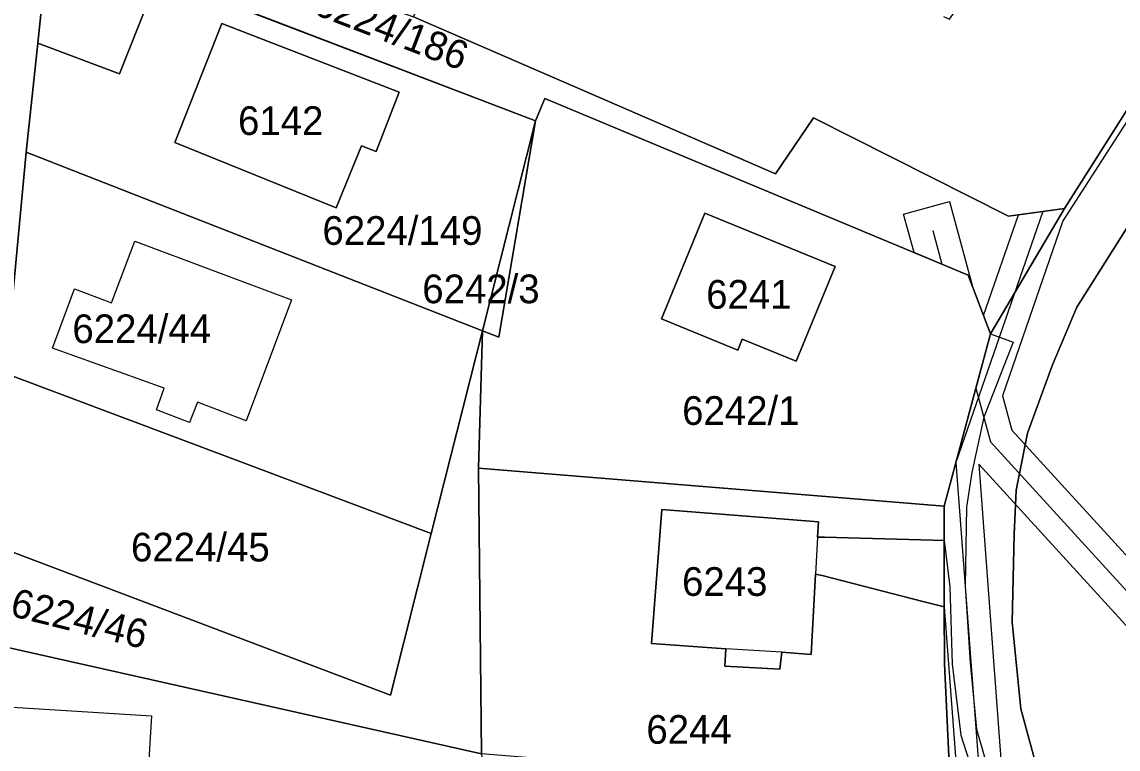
# Model space of a CAD drawing. Extents: x -266199 to -261993, y -1239047 to -1235108.
# Drawn here: x -263924.1 to -263847.7, y -1236575.5 to -1236524.8 of the extents above; entities that cross this region are included whole.
import ezdxf

# ---------------------------------------------------------------- set-up
doc = ezdxf.new("R2010")
doc.units = 0
for name, color, linetype in [('body_kn', 7, 'Continuous'), ('kladpar_druhypozemkov', 7, 'Continuous'), ('kladpar_hranice', 7, 'Continuous'), ('kladpar_parcelnecisla', 7, 'Continuous'), ('kladpar_plochy', 7, 'Continuous'), ('tarchy_linie', 7, 'Continuous'), ('zappar_hrandruhpozemk', 7, 'Continuous')]:
    doc.layers.add(name, color=color, linetype=linetype)

msp = doc.modelspace()

# ---------------------------------------------------------------- linework, layer by layer
at = {"layer": 'body_kn'}
for p, q in [((-263910.21, -1236524.92), (-263910.21, -1236524.92)), ((-263910.21, -1236524.92), (-263910.21, -1236524.92)), ((-263923.04, -1236526.27), (-263923.04, -1236526.27)), ((-263923.04, -1236526.27), (-263923.04, -1236526.27)), ((-263917.34, -1236528.41), (-263917.34, -1236528.41)), ((-263897.85, -1236529.69), (-263897.85, -1236529.69)), ((-263887.7, -1236530.13), (-263887.7, -1236530.13)), ((-263888.35, -1236531.7), (-263888.35, -1236531.7)), ((-263888.35, -1236531.7), (-263888.35, -1236531.7)), ((-263868.97, -1236531.48), (-263868.97, -1236531.48)), ((-263913.48, -1236533.21), (-263913.48, -1236533.21)), ((-263900.48, -1236533.43), (-263900.48, -1236533.43)), ((-263923.84, -1236533.87), (-263923.84, -1236533.87)), ((-263923.84, -1236533.87), (-263923.84, -1236533.87)), ((-263899.45, -1236533.83), (-263899.45, -1236533.83)), ((-263871.62, -1236535.38), (-263871.62, -1236535.38)), ((-263859.5, -1236537.32), (-263859.5, -1236537.32)), ((-263902.25, -1236537.77), (-263902.25, -1236537.77)), ((-263876.54, -1236538.14), (-263876.54, -1236538.14)), ((-263876.54, -1236538.14), (-263876.54, -1236538.14)), ((-263852.98, -1236538.01), (-263852.98, -1236538.01)), ((-263852.98, -1236538.01), (-263852.98, -1236538.01)), ((-263851.48, -1236537.8), (-263851.48, -1236537.8)), ((-263862.69, -1236538.19), (-263862.69, -1236538.19)), ((-263855.37, -1236538.34), (-263855.37, -1236538.34)), ((-263854.69, -1236538.25), (-263854.69, -1236538.25)), ((-263851.58, -1236538.66), (-263851.58, -1236538.66)), ((-263860.66, -1236539.35), (-263860.66, -1236539.35)), ((-263916.28, -1236540.09), (-263916.28, -1236540.09)), ((-263916.28, -1236540.09), (-263916.28, -1236540.09)), ((-263861.95, -1236540.88), (-263861.95, -1236540.88)), ((-263861.95, -1236540.88), (-263861.95, -1236540.88)), ((-263867.47, -1236541.86), (-263867.47, -1236541.86)), ((-263860.02, -1236541.69), (-263860.02, -1236541.69)), ((-263858.18, -1236542.46), (-263858.18, -1236542.46)), ((-263920.48, -1236543.41), (-263920.48, -1236543.41)), ((-263857.88, -1236543.24), (-263857.88, -1236543.24)), ((-263905.36, -1236544.17), (-263905.36, -1236544.17)), ((-263917.89, -1236544.39), (-263917.89, -1236544.39)), ((-263850.62, -1236544.68), (-263850.62, -1236544.68)), ((-263850.62, -1236544.68), (-263850.62, -1236544.68)), ((-263879.56, -1236545.49), (-263879.56, -1236545.49)), ((-263857.12, -1236545.26), (-263857.12, -1236545.26)), ((-263892.05, -1236546.34), (-263892.05, -1236546.34)), ((-263892.05, -1236546.34), (-263892.05, -1236546.34)), ((-263856.64, -1236546.54), (-263856.64, -1236546.54)), ((-263856.64, -1236546.54), (-263856.64, -1236546.54)), ((-263890.9, -1236546.78), (-263890.9, -1236546.78)), ((-263890.9, -1236546.78), (-263890.9, -1236546.78)), ((-263873.93, -1236546.91), (-263873.93, -1236546.91)), ((-263855.05, -1236547.13), (-263855.05, -1236547.13)), ((-263922.02, -1236547.54), (-263922.02, -1236547.54)), ((-263874.24, -1236547.68), (-263874.24, -1236547.68)), ((-263870.18, -1236548.45), (-263870.18, -1236548.45)), ((-263852.32, -1236548.7), (-263852.32, -1236548.7)), ((-263914.22, -1236550.32), (-263914.22, -1236550.32)), ((-263857.66, -1236550.33), (-263857.66, -1236550.33)), ((-263857.66, -1236550.33), (-263857.66, -1236550.33)), ((-263855.8, -1236550.86), (-263855.8, -1236550.86)), ((-263914.76, -1236551.85), (-263914.76, -1236551.85)), ((-263911.91, -1236551.31), (-263911.91, -1236551.31)), ((-263908.51, -1236552.6), (-263908.51, -1236552.6)), ((-263857.09, -1236552.35), (-263857.09, -1236552.35)), ((-263912.45, -1236552.73), (-263912.45, -1236552.73)), ((-263855.14, -1236553.26), (-263855.14, -1236553.26)), ((-263856.63, -1236554.08), (-263856.63, -1236554.08)), ((-263854.05, -1236553.46), (-263854.05, -1236553.46)), ((-263909.62, -1236555.19), (-263909.62, -1236555.19)), ((-263859.04, -1236555.51), (-263859.04, -1236555.51)), ((-263857.45, -1236555.63), (-263857.45, -1236555.63)), ((-263892.31, -1236555.91), (-263892.31, -1236555.91)), ((-263892.31, -1236555.91), (-263892.31, -1236555.91)), ((-263857.93, -1236556.2), (-263857.93, -1236556.2)), ((-263854.69, -1236556.63), (-263854.69, -1236556.63)), ((-263854.85, -1236557.44), (-263854.85, -1236557.44)), ((-263859.86, -1236558.55), (-263859.86, -1236558.55)), ((-263858.31, -1236558.62), (-263858.31, -1236558.62)), ((-263879.55, -1236558.79), (-263879.55, -1236558.79)), ((-263879.55, -1236558.79), (-263879.55, -1236558.79)), ((-263868.62, -1236559.65), (-263868.62, -1236559.65)), ((-263895.61, -1236560.45), (-263895.61, -1236560.45)), ((-263895.61, -1236560.45), (-263895.61, -1236560.45)), ((-263868.68, -1236560.71), (-263868.68, -1236560.71)), ((-263868.68, -1236560.71), (-263868.68, -1236560.71)), ((-263868.21, -1236560.72), (-263868.21, -1236560.72)), ((-263860.66, -1236560.92), (-263860.66, -1236560.92)), ((-263859.86, -1236560.94), (-263859.86, -1236560.94)), ((-263859.86, -1236560.94), (-263859.86, -1236560.94)), ((-263854.99, -1236560.53), (-263854.99, -1236560.53)), ((-263868.82, -1236563.29), (-263868.82, -1236563.29)), ((-263868.37, -1236563.4), (-263868.37, -1236563.4)), ((-263859.47, -1236564.17), (-263859.47, -1236564.17)), ((-263858.39, -1236564.14), (-263858.39, -1236564.14)), ((-263861.35, -1236565.19), (-263861.35, -1236565.19)), ((-263859.85, -1236565.26), (-263859.85, -1236565.26)), ((-263859.85, -1236565.57), (-263859.85, -1236565.57)), ((-263855.12, -1236566.65), (-263855.12, -1236566.65)), ((-263880.27, -1236568.13), (-263880.27, -1236568.13)), ((-263875.07, -1236568.5), (-263875.07, -1236568.5)), ((-263871.18, -1236568.74), (-263871.18, -1236568.74)), ((-263871.18, -1236568.74), (-263871.18, -1236568.74)), ((-263869.13, -1236568.89), (-263869.13, -1236568.89)), ((-263858.06, -1236569.47), (-263858.06, -1236569.47)), ((-263875.14, -1236569.7), (-263875.14, -1236569.7)), ((-263871.31, -1236569.93), (-263871.31, -1236569.93)), ((-263859.84, -1236569.54), (-263859.84, -1236569.54)), ((-263859.31, -1236569.57), (-263859.31, -1236569.57)), ((-263898.46, -1236571.74), (-263898.46, -1236571.74)), ((-263916.59, -1236573.09), (-263916.59, -1236573.09)), ((-263915.11, -1236573.18), (-263915.11, -1236573.18)), ((-263854.52, -1236572.69), (-263854.52, -1236572.69)), ((-263858.69, -1236574.52), (-263858.69, -1236574.52)), ((-263857.6, -1236574.11), (-263857.6, -1236574.11))]:
    msp.add_line(p, q, dxfattribs=at)
at = {"layer": 'kladpar_druhypozemkov'}
for p, q in [((-263906, -1236530.08), (-263906, -1236530.08)), ((-263894.92, -1236538.09), (-263894.92, -1236538.09)), ((-263890.55, -1236542.29), (-263890.55, -1236542.29)), ((-263873.37, -1236542.19), (-263873.37, -1236542.19)), ((-263914.94, -1236544.59), (-263914.94, -1236544.59)), ((-263900.7, -1236551.1), (-263900.7, -1236551.1)), ((-263873.83, -1236550.77), (-263873.83, -1236550.77)), ((-263910.8, -1236559.81), (-263910.8, -1236559.81)), ((-263874.54, -1236562.21), (-263874.54, -1236562.21)), ((-263863.15, -1236563.82), (-263863.15, -1236563.82)), ((-263910.84, -1236570.63), (-263910.84, -1236570.63)), ((-263877.13, -1236572.52), (-263877.13, -1236572.52))]:
    msp.add_line(p, q, dxfattribs=at)
at = {"layer": 'kladpar_hranice'}
for p, q in [((-263923.84, -1236533.87), (-263892.05, -1236546.34)), ((-263892.05, -1236546.34), (-263895.61, -1236560.45))]:
    msp.add_line(p, q, dxfattribs=at)
for points in [[(-263914.43, -1236448.51), (-263918.05, -1236465.54), (-263919.85, -1236476.32), (-263920.69, -1236485.47), (-263922, -1236499.2), (-263923.87, -1236516.71), (-263923.99, -1236518.49), (-263922.25, -1236518.7), (-263923.04, -1236526.27), (-263923.84, -1236533.87), (-263925.29, -1236549.31)], [(-263820.36, -1236571.56), (-263838.71, -1236596.56), (-263840.91, -1236596.72), (-263843.24, -1236596.02), (-263845.54, -1236594.45), (-263846.87, -1236593.28), (-263848.26, -1236590.81), (-263853.21, -1236577.46), (-263854.52, -1236572.69), (-263855.12, -1236566.65), (-263854.99, -1236560.53), (-263854.85, -1236557.44), (-263854.69, -1236556.63), (-263854.05, -1236553.46), (-263852.32, -1236548.7), (-263850.62, -1236544.68), (-263842.81, -1236532.32), (-263821.9, -1236499.63), (-263816.27, -1236490.31), (-263801.28, -1236456.18)], [(-263801.28, -1236456.18), (-263816.27, -1236490.31), (-263821.9, -1236499.63), (-263842.81, -1236532.32), (-263850.62, -1236544.68)], [(-263918.05, -1236465.54), (-263918.62, -1236479.12), (-263919.41, -1236487.43), (-263920.44, -1236498.18), (-263920.89, -1236502.88), (-263921.98, -1236515.59), (-263896.84, -1236524.44), (-263871.62, -1236535.38), (-263868.97, -1236531.48), (-263855.37, -1236538.34), (-263851.48, -1236537.8), (-263856.64, -1236546.54), (-263858.18, -1236542.46), (-263887.7, -1236530.13), (-263888.35, -1236531.7), (-263914.65, -1236521.62), (-263922.25, -1236518.7), (-263923.99, -1236518.49), (-263923.87, -1236516.71), (-263922, -1236499.2), (-263920.69, -1236485.47), (-263919.85, -1236476.32), (-263918.05, -1236465.54)], [(-263859.91, -1236524.41), (-263859.5, -1236524.61), (-263850.26, -1236511.58), (-263848.89, -1236509.63), (-263845.36, -1236509.13), (-263839.79, -1236512.38), (-263838.27, -1236516.97), (-263851.48, -1236537.8), (-263855.37, -1236538.34), (-263868.97, -1236531.48), (-263871.62, -1236535.38), (-263896.84, -1236524.44), (-263893.55, -1236517.11)], [(-263838.71, -1236596.56), (-263847.85, -1236609.69), (-263849.82, -1236608.89), (-263857.79, -1236605.66), (-263858.46, -1236594.61), (-263859.43, -1236578.49), (-263859.84, -1236569.54), (-263859.85, -1236565.57), (-263859.86, -1236560.94), (-263859.86, -1236558.55), (-263856.64, -1236546.54), (-263851.48, -1236537.8), (-263838.27, -1236516.97)], [(-263923.04, -1236526.27), (-263922.25, -1236518.7), (-263914.65, -1236521.62), (-263917.34, -1236528.41), (-263923.04, -1236526.27)], [(-263888.35, -1236531.7), (-263892.05, -1236546.34), (-263923.84, -1236533.87), (-263923.04, -1236526.27), (-263917.34, -1236528.41), (-263914.65, -1236521.62), (-263888.35, -1236531.7)], [(-263897.85, -1236529.69), (-263910.21, -1236524.92), (-263913.48, -1236533.21), (-263902.25, -1236537.77), (-263900.48, -1236533.43), (-263899.45, -1236533.83), (-263897.85, -1236529.69)], [(-263910.21, -1236524.92), (-263897.85, -1236529.69), (-263899.45, -1236533.83), (-263900.48, -1236533.43), (-263902.25, -1236537.77), (-263913.48, -1236533.21), (-263910.21, -1236524.92)], [(-263890.9, -1236546.78), (-263888.35, -1236531.7), (-263887.7, -1236530.13), (-263858.18, -1236542.46), (-263856.64, -1236546.54), (-263859.86, -1236558.55), (-263892.31, -1236555.91), (-263892.05, -1236546.34), (-263890.9, -1236546.78)], [(-263888.35, -1236531.7), (-263890.9, -1236546.78), (-263892.05, -1236546.34), (-263888.35, -1236531.7)], [(-263895.61, -1236560.45), (-263909.62, -1236555.19), (-263924.77, -1236549.5), (-263925.29, -1236549.31), (-263923.84, -1236533.87)], [(-263867.47, -1236541.86), (-263876.54, -1236538.14), (-263879.56, -1236545.49), (-263874.24, -1236547.68), (-263873.93, -1236546.91), (-263870.18, -1236548.45), (-263867.47, -1236541.86)], [(-263876.54, -1236538.14), (-263867.47, -1236541.86), (-263870.18, -1236548.45), (-263873.93, -1236546.91), (-263874.24, -1236547.68), (-263879.56, -1236545.49), (-263876.54, -1236538.14)], [(-263850.62, -1236544.68), (-263852.32, -1236548.7), (-263854.05, -1236553.46), (-263854.69, -1236556.63), (-263854.85, -1236557.44), (-263854.99, -1236560.53), (-263855.12, -1236566.65), (-263854.52, -1236572.69), (-263853.21, -1236577.46), (-263848.26, -1236590.81), (-263846.87, -1236593.28)], [(-263892.05, -1236546.34), (-263892.31, -1236555.91), (-263892.12, -1236575.83), (-263925.33, -1236568.37), (-263927.02, -1236567.81)], [(-263926.4, -1236561.16), (-263898.46, -1236571.74), (-263895.61, -1236560.45), (-263892.05, -1236546.34)], [(-263925.29, -1236549.31), (-263924.77, -1236549.5), (-263909.62, -1236555.19), (-263895.61, -1236560.45)], [(-263892.31, -1236555.91), (-263859.86, -1236558.55), (-263859.86, -1236560.94), (-263860.66, -1236560.92), (-263868.21, -1236560.72), (-263868.68, -1236560.71), (-263868.62, -1236559.65), (-263879.55, -1236558.79), (-263880.27, -1236568.13), (-263875.07, -1236568.5), (-263875.14, -1236569.7), (-263871.31, -1236569.93), (-263871.18, -1236568.74), (-263869.13, -1236568.89), (-263868.82, -1236563.29), (-263868.37, -1236563.4), (-263861.35, -1236565.19), (-263859.85, -1236565.57), (-263859.84, -1236569.54), (-263859.43, -1236578.49), (-263865.21, -1236578.02), (-263892.12, -1236575.83), (-263892.31, -1236555.91)], [(-263879.55, -1236558.79), (-263868.62, -1236559.65), (-263868.68, -1236560.71), (-263868.21, -1236560.72), (-263860.66, -1236560.92), (-263859.86, -1236560.94), (-263859.85, -1236565.57), (-263861.35, -1236565.19), (-263868.37, -1236563.4), (-263868.82, -1236563.29), (-263869.13, -1236568.89), (-263871.18, -1236568.74), (-263871.31, -1236569.93), (-263875.14, -1236569.7), (-263875.07, -1236568.5), (-263880.27, -1236568.13), (-263879.55, -1236558.79)], [(-263895.61, -1236560.45), (-263898.46, -1236571.74), (-263926.4, -1236561.16)], [(-263939.89, -1236564.51), (-263936.53, -1236565.29), (-263934.72, -1236565.77), (-263928.74, -1236567.35), (-263927.02, -1236567.81), (-263925.33, -1236568.37), (-263892.12, -1236575.83), (-263890.25, -1236594.99), (-263906.02, -1236594.12), (-263924.31, -1236592.59), (-263942.31, -1236591.01), (-263939.89, -1236564.51)]]:
    msp.add_lwpolyline(points, dxfattribs=at)
at = {"layer": 'kladpar_plochy'}
for p, q in [((-263917.34, -1236528.41), (-263914.65, -1236521.62)), ((-263914.65, -1236521.62), (-263888.35, -1236531.7)), ((-263910.21, -1236524.92), (-263913.48, -1236533.21)), ((-263897.85, -1236529.69), (-263910.21, -1236524.92)), ((-263923.84, -1236533.87), (-263923.04, -1236526.27)), ((-263923.04, -1236526.27), (-263917.34, -1236528.41)), ((-263899.45, -1236533.83), (-263897.85, -1236529.69)), ((-263888.35, -1236531.7), (-263887.7, -1236530.13)), ((-263887.7, -1236530.13), (-263858.18, -1236542.46)), ((-263888.35, -1236531.7), (-263892.05, -1236546.34)), ((-263890.9, -1236546.78), (-263888.35, -1236531.7)), ((-263850.62, -1236544.68), (-263842.81, -1236532.32)), ((-263913.48, -1236533.21), (-263902.25, -1236537.77)), ((-263902.25, -1236537.77), (-263900.48, -1236533.43)), ((-263900.48, -1236533.43), (-263899.45, -1236533.83)), ((-263892.05, -1236546.34), (-263923.84, -1236533.87)), ((-263876.54, -1236538.14), (-263879.56, -1236545.49)), ((-263867.47, -1236541.86), (-263876.54, -1236538.14)), ((-263870.18, -1236548.45), (-263867.47, -1236541.86)), ((-263858.18, -1236542.46), (-263856.64, -1236546.54)), ((-263852.32, -1236548.7), (-263850.62, -1236544.68)), ((-263879.56, -1236545.49), (-263874.24, -1236547.68)), ((-263892.31, -1236555.91), (-263892.05, -1236546.34)), ((-263892.05, -1236546.34), (-263890.9, -1236546.78)), ((-263856.64, -1236546.54), (-263859.86, -1236558.55)), ((-263874.24, -1236547.68), (-263873.93, -1236546.91)), ((-263873.93, -1236546.91), (-263870.18, -1236548.45)), ((-263854.05, -1236553.46), (-263852.32, -1236548.7)), ((-263854.69, -1236556.63), (-263854.05, -1236553.46)), ((-263859.86, -1236558.55), (-263892.31, -1236555.91)), ((-263854.85, -1236557.44), (-263854.69, -1236556.63)), ((-263854.99, -1236560.53), (-263854.85, -1236557.44)), ((-263855.12, -1236566.65), (-263854.99, -1236560.53)), ((-263854.52, -1236572.69), (-263855.12, -1236566.65)), ((-263853.21, -1236577.46), (-263854.52, -1236572.69))]:
    msp.add_line(p, q, dxfattribs=at)
for points in [[(-263914.43, -1236448.51), (-263918.05, -1236465.54), (-263919.85, -1236476.32), (-263920.69, -1236485.47), (-263922, -1236499.2), (-263923.87, -1236516.71), (-263923.99, -1236518.49), (-263922.25, -1236518.7), (-263923.04, -1236526.27), (-263923.84, -1236533.87), (-263925.29, -1236549.31)], [(-263838.27, -1236516.97), (-263851.48, -1236537.8), (-263855.37, -1236538.34), (-263868.97, -1236531.48), (-263871.62, -1236535.38), (-263896.84, -1236524.44)], [(-263838.71, -1236596.56), (-263847.85, -1236609.69), (-263849.82, -1236608.89), (-263857.79, -1236605.66), (-263858.46, -1236594.61), (-263859.43, -1236578.49), (-263859.84, -1236569.54), (-263859.85, -1236565.57), (-263859.86, -1236560.94), (-263859.86, -1236558.55), (-263856.64, -1236546.54), (-263851.48, -1236537.8), (-263838.27, -1236516.97)], [(-263842.81, -1236532.32), (-263850.62, -1236544.68), (-263852.32, -1236548.7), (-263854.05, -1236553.46), (-263854.69, -1236556.63), (-263854.85, -1236557.44), (-263854.99, -1236560.53), (-263855.12, -1236566.65), (-263854.52, -1236572.69), (-263853.21, -1236577.46), (-263848.26, -1236590.81), (-263846.87, -1236593.28)]]:
    msp.add_lwpolyline(points, dxfattribs=at)
for points in [[(-263918.05, -1236465.54), (-263918.62, -1236479.12), (-263919.41, -1236487.43), (-263920.44, -1236498.18), (-263920.89, -1236502.88), (-263921.98, -1236515.59), (-263896.84, -1236524.44), (-263871.62, -1236535.38), (-263868.97, -1236531.48), (-263855.37, -1236538.34), (-263851.48, -1236537.8), (-263856.64, -1236546.54), (-263858.18, -1236542.46), (-263887.7, -1236530.13), (-263888.35, -1236531.7), (-263914.65, -1236521.62), (-263922.25, -1236518.7), (-263923.99, -1236518.49), (-263923.87, -1236516.71), (-263922, -1236499.2), (-263920.69, -1236485.47), (-263919.85, -1236476.32)], [(-263923.04, -1236526.27), (-263922.25, -1236518.7), (-263914.65, -1236521.62), (-263917.34, -1236528.41)], [(-263910.21, -1236524.92), (-263897.85, -1236529.69), (-263899.45, -1236533.83), (-263900.48, -1236533.43), (-263902.25, -1236537.77), (-263913.48, -1236533.21)], [(-263888.35, -1236531.7), (-263890.9, -1236546.78), (-263892.05, -1236546.34)], [(-263923.84, -1236533.87), (-263892.05, -1236546.34), (-263895.61, -1236560.45), (-263909.62, -1236555.19), (-263924.77, -1236549.5), (-263925.29, -1236549.31)], [(-263876.54, -1236538.14), (-263867.47, -1236541.86), (-263870.18, -1236548.45), (-263873.93, -1236546.91), (-263874.24, -1236547.68), (-263879.56, -1236545.49)], [(-263927.02, -1236567.81), (-263926.4, -1236561.16), (-263898.46, -1236571.74), (-263895.61, -1236560.45), (-263892.05, -1236546.34), (-263892.31, -1236555.91), (-263892.12, -1236575.83), (-263925.33, -1236568.37)], [(-263925.29, -1236549.31), (-263924.77, -1236549.5), (-263909.62, -1236555.19), (-263895.61, -1236560.45), (-263898.46, -1236571.74), (-263926.4, -1236561.16)], [(-263892.31, -1236555.91), (-263859.86, -1236558.55), (-263859.86, -1236560.94), (-263860.66, -1236560.92), (-263868.21, -1236560.72), (-263868.68, -1236560.71), (-263868.62, -1236559.65), (-263879.55, -1236558.79), (-263880.27, -1236568.13), (-263875.07, -1236568.5), (-263875.14, -1236569.7), (-263871.31, -1236569.93), (-263871.18, -1236568.74), (-263869.13, -1236568.89), (-263868.82, -1236563.29), (-263868.37, -1236563.4), (-263861.35, -1236565.19), (-263859.85, -1236565.57), (-263859.84, -1236569.54), (-263859.43, -1236578.49), (-263865.21, -1236578.02), (-263892.12, -1236575.83)], [(-263879.55, -1236558.79), (-263868.62, -1236559.65), (-263868.68, -1236560.71), (-263868.21, -1236560.72), (-263860.66, -1236560.92), (-263859.86, -1236560.94), (-263859.85, -1236565.57), (-263861.35, -1236565.19), (-263868.37, -1236563.4), (-263868.82, -1236563.29), (-263869.13, -1236568.89), (-263871.18, -1236568.74), (-263871.31, -1236569.93), (-263875.14, -1236569.7), (-263875.07, -1236568.5), (-263880.27, -1236568.13)], [(-263939.89, -1236564.51), (-263936.53, -1236565.29), (-263934.72, -1236565.77), (-263928.74, -1236567.35), (-263927.02, -1236567.81), (-263925.33, -1236568.37), (-263892.12, -1236575.83), (-263890.25, -1236594.99), (-263906.02, -1236594.12), (-263924.31, -1236592.59), (-263942.31, -1236591.01)]]:
    msp.add_lwpolyline(points, close=True, dxfattribs=at)
at = {"layer": 'tarchy_linie'}
msp.add_line((-263860.66, -1236539.35), (-263860.02, -1236541.69), dxfattribs=at)
for points in [[(-263802.58, -1236449.33), (-263816.83, -1236482.58), (-263836.34, -1236514.98), (-263851.58, -1236538.66), (-263855.8, -1236550.86), (-263855.14, -1236553.26), (-263829.67, -1236581.15), (-263832.11, -1236583.37), (-263857.45, -1236555.63), (-263853.59, -1236607.36), (-263855.19, -1236606.71), (-263856.78, -1236606.07)], [(-263856.78, -1236606.07), (-263859.85, -1236565.26), (-263859.86, -1236560.94), (-263859.86, -1236558.55), (-263857.66, -1236550.33), (-263856.64, -1236546.54), (-263857.12, -1236545.26), (-263854.69, -1236538.25), (-263852.98, -1236538.01), (-263851.48, -1236537.8), (-263838.27, -1236516.97), (-263833, -1236508.46), (-263819.53, -1236486.52), (-263815.14, -1236476.57), (-263805.41, -1236454.11)], [(-263861.95, -1236540.88), (-263862.69, -1236538.19), (-263859.5, -1236537.32), (-263857.88, -1236543.24), (-263858.18, -1236542.46), (-263860.02, -1236541.69), (-263861.95, -1236540.88)], [(-263852.98, -1236538.01), (-263859.04, -1236555.51), (-263855.19, -1236606.71)], [(-263857.66, -1236550.33), (-263856.63, -1236554.08), (-263832, -1236581.04)]]:
    msp.add_lwpolyline(points, dxfattribs=at)
at = {"layer": 'zappar_hrandruhpozemk'}
for p, q in [((-263916.28, -1236540.09), (-263905.36, -1236544.17)), ((-263858.31, -1236558.62), (-263858.39, -1236564.14)), ((-263868.68, -1236560.71), (-263868.82, -1236563.29)), ((-263871.18, -1236568.74), (-263875.07, -1236568.5))]:
    msp.add_line(p, q, dxfattribs=at)
for points in [[(-263905.36, -1236544.17), (-263908.51, -1236552.6), (-263911.91, -1236551.31), (-263912.45, -1236552.73), (-263914.76, -1236551.85), (-263914.22, -1236550.32), (-263922.02, -1236547.54), (-263920.48, -1236543.41), (-263917.89, -1236544.39), (-263916.28, -1236540.09)], [(-263856.64, -1236546.54), (-263855.05, -1236547.13), (-263857.09, -1236552.35), (-263857.93, -1236556.2), (-263858.31, -1236558.62)], [(-263859.86, -1236560.94), (-263859.47, -1236564.17), (-263859.31, -1236569.57), (-263858.69, -1236574.52), (-263857.54, -1236578.15), (-263854.29, -1236587.27)], [(-263858.39, -1236564.14), (-263858.06, -1236569.47), (-263857.6, -1236574.11), (-263856.53, -1236577.81), (-263853.27, -1236586.9), (-263851.35, -1236591.67)], [(-263937.04, -1236581.42), (-263936.3, -1236570), (-263930.27, -1236570.35), (-263930.24, -1236570.12), (-263926.51, -1236570.42), (-263926.69, -1236572.46), (-263916.59, -1236573.09), (-263915.11, -1236573.18), (-263915.7, -1236582.76), (-263920.17, -1236582.62)]]:
    msp.add_lwpolyline(points, dxfattribs=at)

# ---------------------------------------------------------------- texts
at = {"layer": 'kladpar_parcelnecisla'}
for s, rotation, p in [('6224/186', 339, (-263903.949, -1236524.208)), ('6224/46', 346, (-263925.053, -1236566.179))]:
    msp.add_text(s, height=2, rotation=rotation, dxfattribs=at).set_placement(p)
for s, p in [('6142', (-263909.077, -1236532.68)), ('6224/149', (-263903.196, -1236540.34)), ('6242/3', (-263896.236, -1236544.41)), ('6241', (-263876.447, -1236544.79)), ('6224/44', (-263920.624, -1236547.19)), ('6242/1', (-263878.124, -1236552.89)), ('6224/45', (-263916.539, -1236562.41)), ('6243', (-263878.129, -1236564.81)), ('6244', (-263880.617, -1236575.12))]:
    msp.add_text(s, height=2, dxfattribs=at).set_placement(p)

doc.saveas('drawing.dxf')
